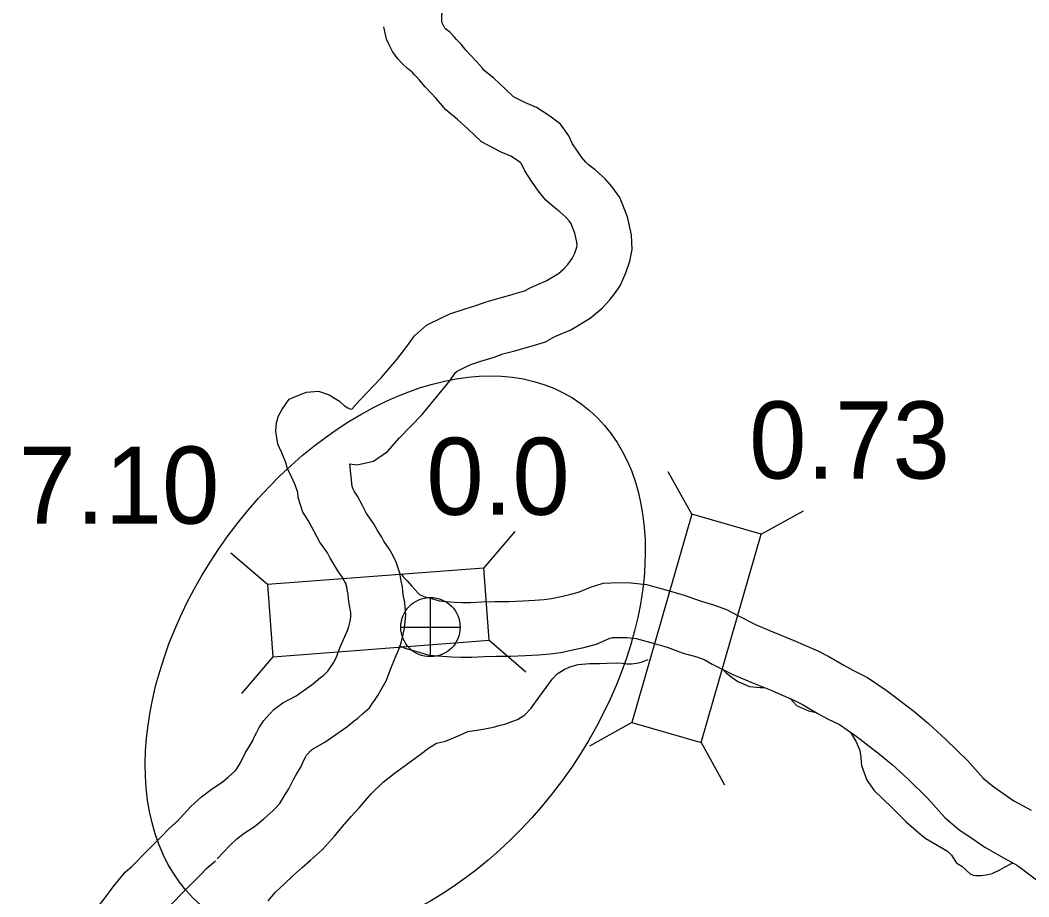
# Model space of a CAD drawing. Extents: x 0 to 3171, y 0 to 2059.
# Drawn here: x 357.4 to 467.8, y 1554.4 to 1650.4 of the extents above; entities that cross this region are included whole.
import ezdxf

# ---------------------------------------------------------------- set-up
doc = ezdxf.new("R2010")
doc.units = 0
for name, color, linetype in [('Default', 7, 'Continuous'), ('Level 10', 7, 'Continuous'), ('Level 20', 7, 'Continuous'), ('Level 25', 7, 'Continuous'), ('Level 26', 7, 'Continuous'), ('Level 58', 7, 'Continuous'), ('Level 8', 7, 'Continuous')]:
    doc.layers.add(name, color=color, linetype=linetype)

msp = doc.modelspace()

# ---------------------------------------------------------------- linework, layer by layer
at = {"layer": 'Default'}
msp.add_circle((410.95, 1647.45), 386.47, dxfattribs=at)
msp.add_circle((410.95, 1647.45), 386.47, dxfattribs=at)
msp.add_ellipse((398.44, 1580.6), major_axis=(-20.37, -27.81), ratio=0.657861, dxfattribs=at)
msp.add_ellipse((398.44, 1580.6), major_axis=(-20.37, -27.81), ratio=0.657861, dxfattribs=at)
at = {"layer": 'Level 10'}
for points in [[(403.85, 1649.56), (403.54, 1650.22), (403.54, 1651.05), (403.63, 1651.37)], [(403.85, 1649.56), (403.54, 1650.22), (403.54, 1651.05), (403.63, 1651.37)], [(393.17, 1588.22), (392.98, 1588.81), (392.91, 1588.94), (392.65, 1589.42), (392.16, 1590.15), (391.82, 1590.7), (391.29, 1591.59), (391.02, 1592.09), (390.16, 1593.27), (389.52, 1594.51), (389.1, 1595.31), (388.89, 1595.64), (388.59, 1596.12), (388.32, 1596.56), (387.82, 1598.15), (387.77, 1598.7), (387.47, 1599.55), (387.04, 1600.49), (386.6, 1601.42), (386.48, 1601.89), (386.03, 1603.05), (385.59, 1604.02), (385.37, 1605.42), (385.44, 1606.34), (385.65, 1607.1), (386, 1607.75), (386.82, 1608.94), (387.96, 1609.41), (388.7, 1609.7), (390.04, 1609.8), (391.2, 1609.41), (392.32, 1608.7), (392.87, 1608.21), (393.26, 1607.98), (393.46, 1607.88), (393.68, 1607.85), (394.51, 1608.77), (396.9, 1611.26), (398.6, 1613.29), (399.61, 1614.57), (400.55, 1615.88), (401.85, 1617.04), (403.56, 1617.87), (404.43, 1618.29), (405.99, 1618.8), (407.36, 1619.23), (408.41, 1619.61), (409.93, 1620.03), (411.25, 1620.39), (411.82, 1620.57), (412.58, 1620.8), (413.29, 1621.18), (414.95, 1621.9), (416.31, 1622.7), (416.9, 1623.2), (417.32, 1623.68), (417.64, 1624.07), (417.82, 1624.32), (418.09, 1624.93), (418.31, 1625.59), (418.35, 1625.81), (418.34, 1626.13), (418.11, 1627.12), (417.71, 1628.13), (417.48, 1628.46), (417.15, 1628.82), (416.45, 1629.46), (415.72, 1630.03), (414.94, 1630.74), (414.13, 1631.72), (413.42, 1632.71), (412.63, 1633.94), (412.25, 1634.69), (412.16, 1634.83), (411.92, 1635.01), (411.11, 1635.53), (410.03, 1635.98), (407.87, 1637.13), (406.38, 1638.52), (405.27, 1639.56), (403.99, 1640.62), (403.39, 1641.3), (402.88, 1641.9), (402.37, 1642.45), (401.71, 1643.13), (401.1, 1643.87), (400.81, 1644.19), (400.55, 1644.45), (400.31, 1644.71), (400.24, 1644.77), (399.77, 1645.14), (399.22, 1645.66), (398.71, 1646.2), (398.12, 1647.01), (397.74, 1647.81), (397.47, 1648.34), (397.19, 1649.71)], [(393.17, 1588.22), (392.98, 1588.81), (392.91, 1588.94), (392.65, 1589.42), (392.16, 1590.15), (391.82, 1590.7), (391.29, 1591.59), (391.02, 1592.09), (390.16, 1593.27), (389.52, 1594.51), (389.1, 1595.31), (388.89, 1595.64), (388.59, 1596.12), (388.32, 1596.56), (387.82, 1598.15), (387.77, 1598.7), (387.47, 1599.55), (387.04, 1600.49), (386.6, 1601.42), (386.48, 1601.89), (386.03, 1603.05), (385.59, 1604.02), (385.37, 1605.42), (385.44, 1606.34), (385.65, 1607.1), (386, 1607.75), (386.82, 1608.94), (387.96, 1609.41), (388.7, 1609.7), (390.04, 1609.8), (391.2, 1609.41), (392.32, 1608.7), (392.87, 1608.21), (393.26, 1607.98), (393.46, 1607.88), (393.68, 1607.85), (394.51, 1608.77), (396.9, 1611.26), (398.6, 1613.29), (399.61, 1614.57), (400.55, 1615.88), (401.85, 1617.04), (403.56, 1617.87), (404.43, 1618.29), (405.99, 1618.8), (407.36, 1619.23), (408.41, 1619.61), (409.93, 1620.03), (411.25, 1620.39), (411.82, 1620.57), (412.58, 1620.8), (413.29, 1621.18), (414.95, 1621.9), (416.31, 1622.7), (416.9, 1623.2), (417.32, 1623.68), (417.64, 1624.07), (417.82, 1624.32), (418.09, 1624.93), (418.31, 1625.59), (418.35, 1625.81), (418.34, 1626.13), (418.11, 1627.12), (417.71, 1628.13), (417.48, 1628.46), (417.15, 1628.82), (416.45, 1629.46), (415.72, 1630.03), (414.94, 1630.74), (414.13, 1631.72), (413.42, 1632.71), (412.63, 1633.94), (412.25, 1634.69), (412.16, 1634.83), (411.92, 1635.01), (411.11, 1635.53), (410.03, 1635.98), (407.87, 1637.13), (406.38, 1638.52), (405.27, 1639.56), (403.99, 1640.62), (403.39, 1641.3), (402.88, 1641.9), (402.37, 1642.45), (401.71, 1643.13), (401.1, 1643.87), (400.81, 1644.19), (400.55, 1644.45), (400.31, 1644.71), (400.24, 1644.77), (399.77, 1645.14), (399.22, 1645.66), (398.71, 1646.2), (398.12, 1647.01), (397.74, 1647.81), (397.47, 1648.34), (397.19, 1649.71)], [(398.98, 1589.78), (398.55, 1591.1), (398.21, 1591.76), (397.76, 1592.56), (397.2, 1593.4), (396.95, 1593.81), (396.51, 1594.55), (396.1, 1595.3), (395.28, 1596.43), (394.84, 1597.28), (394.3, 1598.32), (393.95, 1598.87), (393.83, 1599.06), (393.73, 1599.36), (393.48, 1601.84), (394.26, 1601.75), (396.04, 1602.15), (397.57, 1603.2), (398.9, 1604.69), (401.37, 1607.25), (403.26, 1609.51), (404.4, 1610.95), (405.04, 1611.84), (405.22, 1612.01), (406.18, 1612.47), (406.7, 1612.72), (407.82, 1613.09), (409.28, 1613.55), (410.22, 1613.89), (411.53, 1614.24), (412.93, 1614.63), (413.56, 1614.82), (414.9, 1615.23), (415.91, 1615.78), (417.68, 1616.54), (419.78, 1617.79), (421.11, 1618.89), (421.92, 1619.82), (422.43, 1620.46), (423.05, 1621.33), (423.69, 1622.76), (424.11, 1624.03), (424.38, 1625.33), (424.31, 1626.94), (423.86, 1628.91), (423.02, 1631.02), (422.17, 1632.21), (421.41, 1633.05), (420.32, 1634.05), (419.61, 1634.6), (419.3, 1634.89), (418.88, 1635.39), (418.38, 1636.08), (417.86, 1636.89), (417.43, 1637.78), (416.52, 1639.04), (415.36, 1639.94), (413.9, 1640.86), (412.61, 1641.41), (411.38, 1642.06), (410.47, 1642.91), (409.23, 1644.07), (408.19, 1644.93), (407.94, 1645.21), (407.37, 1645.89), (406.72, 1646.58), (406.18, 1647.14), (405.64, 1647.8), (405.16, 1648.32), (404.91, 1648.58), (404.43, 1649.11), (403.94, 1649.5), (403.85, 1649.56)], [(398.98, 1589.78), (398.55, 1591.1), (398.21, 1591.76), (397.76, 1592.56), (397.2, 1593.4), (396.95, 1593.81), (396.51, 1594.55), (396.1, 1595.3), (395.28, 1596.43), (394.84, 1597.28), (394.3, 1598.32), (393.95, 1598.87), (393.83, 1599.06), (393.73, 1599.36), (393.48, 1601.84), (394.26, 1601.75), (396.04, 1602.15), (397.57, 1603.2), (398.9, 1604.69), (401.37, 1607.25), (403.26, 1609.51), (404.4, 1610.95), (405.04, 1611.84), (405.22, 1612.01), (406.18, 1612.47), (406.7, 1612.72), (407.82, 1613.09), (409.28, 1613.55), (410.22, 1613.89), (411.53, 1614.24), (412.93, 1614.63), (413.56, 1614.82), (414.9, 1615.23), (415.91, 1615.78), (417.68, 1616.54), (419.78, 1617.79), (421.11, 1618.89), (421.92, 1619.82), (422.43, 1620.46), (423.05, 1621.33), (423.69, 1622.76), (424.11, 1624.03), (424.38, 1625.33), (424.31, 1626.94), (423.86, 1628.91), (423.02, 1631.02), (422.17, 1632.21), (421.41, 1633.05), (420.32, 1634.05), (419.61, 1634.6), (419.3, 1634.89), (418.88, 1635.39), (418.38, 1636.08), (417.86, 1636.89), (417.43, 1637.78), (416.52, 1639.04), (415.36, 1639.94), (413.9, 1640.86), (412.61, 1641.41), (411.38, 1642.06), (410.47, 1642.91), (409.23, 1644.07), (408.19, 1644.93), (407.94, 1645.21), (407.37, 1645.89), (406.72, 1646.58), (406.18, 1647.14), (405.64, 1647.8), (405.16, 1648.32), (404.91, 1648.58), (404.43, 1649.11), (403.94, 1649.5), (403.85, 1649.56)], [(378.94, 1558.58), (380.31, 1560.07), (381.09, 1560.79), (381.88, 1561.39), (383.03, 1562.13), (384.05, 1562.99), (385.06, 1563.88), (385.79, 1564.65), (386.39, 1565.65), (386.79, 1566.27), (387.3, 1567.3), (387.64, 1567.88), (388.14, 1568.72), (388.44, 1569.39), (388.62, 1569.72), (388.73, 1569.96), (388.76, 1570), (388.82, 1570.06), (389.19, 1570.47), (389.38, 1570.61), (390.74, 1571.36), (393.14, 1573.04), (393.92, 1573.7), (394.34, 1573.99), (394.85, 1574.47), (395.61, 1575.14), (396.52, 1576.48), (396.87, 1577.07), (397.44, 1578.1), (397.95, 1579.44), (398.44, 1580.6), (398.8, 1581.45), (399.09, 1582.26), (399.32, 1583.15), (399.46, 1583.9), (399.54, 1584.55), (399.6, 1585.3), (399.54, 1586.13), (399.48, 1586.67), (399.35, 1587.31), (399.28, 1587.83), (399.22, 1588.37), (399.13, 1588.85), (399.01, 1589.42), (398.98, 1589.78)], [(378.94, 1558.58), (380.31, 1560.07), (381.09, 1560.79), (381.88, 1561.39), (383.03, 1562.13), (384.05, 1562.99), (385.06, 1563.88), (385.79, 1564.65), (386.39, 1565.65), (386.79, 1566.27), (387.3, 1567.3), (387.64, 1567.88), (388.14, 1568.72), (388.44, 1569.39), (388.62, 1569.72), (388.73, 1569.96), (388.76, 1570), (388.82, 1570.06), (389.19, 1570.47), (389.38, 1570.61), (390.74, 1571.36), (393.14, 1573.04), (393.92, 1573.7), (394.34, 1573.99), (394.85, 1574.47), (395.61, 1575.14), (396.52, 1576.48), (396.87, 1577.07), (397.44, 1578.1), (397.95, 1579.44), (398.44, 1580.6), (398.8, 1581.45), (399.09, 1582.26), (399.32, 1583.15), (399.46, 1583.9), (399.54, 1584.55), (399.6, 1585.3), (399.54, 1586.13), (399.48, 1586.67), (399.35, 1587.31), (399.28, 1587.83), (399.22, 1588.37), (399.13, 1588.85), (399.01, 1589.42), (398.98, 1589.78)], [(399.08, 1589.81), (399.11, 1589.76), (399.32, 1589.49), (399.73, 1589.03), (400.22, 1588.5), (400.63, 1588.04), (400.94, 1587.7), (401.09, 1587.55), (401.11, 1587.53), (401.57, 1587.32), (402.14, 1587.16), (402.76, 1586.99), (403.26, 1586.84), (404.06, 1586.77), (404.94, 1586.71), (405.74, 1586.68), (406.68, 1586.68), (407.97, 1586.74), (409.36, 1586.78), (410.88, 1586.78), (412.41, 1586.86), (413.72, 1586.92), (414.76, 1587.01), (415.54, 1587.11), (416.59, 1587.34), (417.68, 1587.57), (418.49, 1587.79), (419.83, 1588.36), (421.19, 1588.77), (422.93, 1588.86), (424.25, 1588.81), (425.94, 1588.64), (428.31, 1587.99), (430.09, 1587.47), (431.84, 1586.84), (433.29, 1586.42), (434.72, 1585.91), (435.94, 1585.24), (437.95, 1584.22), (439.79, 1583.44), (442, 1582.55), (444.71, 1581.36), (445.91, 1580.76), (447.55, 1579.79), (448.55, 1579.27), (450.15, 1578.45), (452.18, 1577.05), (452.93, 1576.52), (455.22, 1574.75), (456.83, 1573.42), (458.75, 1571.67), (461.1, 1569.36), (462.81, 1567.43), (463.83, 1566.59), (464.98, 1565.8), (466.19, 1564.96), (468.06, 1563.91)], [(399.08, 1589.81), (399.11, 1589.76), (399.32, 1589.49), (399.73, 1589.03), (400.22, 1588.5), (400.63, 1588.04), (400.94, 1587.7), (401.09, 1587.55), (401.11, 1587.53), (401.57, 1587.32), (402.14, 1587.16), (402.76, 1586.99), (403.26, 1586.84), (404.06, 1586.77), (404.94, 1586.71), (405.74, 1586.68), (406.68, 1586.68), (407.97, 1586.74), (409.36, 1586.78), (410.88, 1586.78), (412.41, 1586.86), (413.72, 1586.92), (414.76, 1587.01), (415.54, 1587.11), (416.59, 1587.34), (417.68, 1587.57), (418.49, 1587.79), (419.83, 1588.36), (421.19, 1588.77), (422.93, 1588.86), (424.25, 1588.81), (425.94, 1588.64), (428.31, 1587.99), (430.09, 1587.47), (431.84, 1586.84), (433.29, 1586.42), (434.72, 1585.91), (435.94, 1585.24), (437.95, 1584.22), (439.79, 1583.44), (442, 1582.55), (444.71, 1581.36), (445.91, 1580.76), (447.55, 1579.79), (448.55, 1579.27), (450.15, 1578.45), (452.18, 1577.05), (452.93, 1576.52), (455.22, 1574.75), (456.83, 1573.42), (458.75, 1571.67), (461.1, 1569.36), (462.81, 1567.43), (463.83, 1566.59), (464.98, 1565.8), (466.19, 1564.96), (468.06, 1563.91)], [(374.53, 1562.65), (376.06, 1564.31), (377.23, 1565.39), (378.43, 1566.31), (379.47, 1566.98), (380.13, 1567.53), (380.88, 1568.19), (380.98, 1568.3), (381.3, 1568.83), (381.57, 1569.25), (382.01, 1570.15), (382.47, 1570.93), (382.8, 1571.49), (383.06, 1572.06), (383.27, 1572.45), (383.52, 1572.97), (384.05, 1573.73), (384.35, 1574.07), (385.14, 1574.94), (386.14, 1575.68), (387.57, 1576.46), (389.47, 1577.79), (390.29, 1578.49), (390.58, 1578.69), (390.79, 1578.89), (391.07, 1579.13), (391.47, 1579.72), (391.67, 1580.06), (391.98, 1580.62), (392.38, 1581.69), (392.92, 1582.93), (393.2, 1583.6), (393.35, 1584.04), (393.47, 1584.47), (393.53, 1584.79), (393.57, 1585.15), (393.58, 1585.32), (393.56, 1585.57), (393.54, 1585.75), (393.43, 1586.35), (393.33, 1587.07), (393.28, 1587.49), (393.24, 1587.73), (393.08, 1588.49), (393.04, 1588.85)], [(374.53, 1562.65), (376.06, 1564.31), (377.23, 1565.39), (378.43, 1566.31), (379.47, 1566.98), (380.13, 1567.53), (380.88, 1568.19), (380.98, 1568.3), (381.3, 1568.83), (381.57, 1569.25), (382.01, 1570.15), (382.47, 1570.93), (382.8, 1571.49), (383.06, 1572.06), (383.27, 1572.45), (383.52, 1572.97), (384.05, 1573.73), (384.35, 1574.07), (385.14, 1574.94), (386.14, 1575.68), (387.57, 1576.46), (389.47, 1577.79), (390.29, 1578.49), (390.58, 1578.69), (390.79, 1578.89), (391.07, 1579.13), (391.47, 1579.72), (391.67, 1580.06), (391.98, 1580.62), (392.38, 1581.69), (392.92, 1582.93), (393.2, 1583.6), (393.35, 1584.04), (393.47, 1584.47), (393.53, 1584.79), (393.57, 1585.15), (393.58, 1585.32), (393.56, 1585.57), (393.54, 1585.75), (393.43, 1586.35), (393.33, 1587.07), (393.28, 1587.49), (393.24, 1587.73), (393.08, 1588.49), (393.04, 1588.85)], [(399.02, 1581.88), (399.48, 1581.67), (400.54, 1581.38), (401.05, 1581.24), (402.11, 1580.91), (403.62, 1580.78), (404.62, 1580.72), (405.61, 1580.68), (406.82, 1580.68), (408.2, 1580.74), (409.45, 1580.78), (411.04, 1580.78), (412.7, 1580.87), (414.11, 1580.93), (415.39, 1581.04), (416.56, 1581.19), (417.86, 1581.48), (419.09, 1581.73), (420.46, 1582.11), (421.88, 1582.71), (422.23, 1582.82), (422.97, 1582.85), (423.84, 1582.82), (424.83, 1582.72), (426.69, 1582.21), (428.23, 1581.77), (429.98, 1581.13), (431.45, 1580.7), (432.26, 1580.42), (433.15, 1579.93), (435.42, 1578.78), (437.49, 1577.89), (439.68, 1577.02), (442.16, 1575.93), (443.04, 1575.49), (444.63, 1574.54), (445.79, 1573.94), (447.07, 1573.29), (448.75, 1572.13), (449.36, 1571.7), (451.47, 1570.07), (452.89, 1568.89), (454.62, 1567.31), (456.75, 1565.22), (458.63, 1563.11), (460.21, 1561.79), (461.58, 1560.86), (463, 1559.87), (465.13, 1558.68), (466.59, 1557.86), (469.09, 1555.96)], [(399.02, 1581.88), (399.48, 1581.67), (400.54, 1581.38), (401.05, 1581.24), (402.11, 1580.91), (403.62, 1580.78), (404.62, 1580.72), (405.61, 1580.68), (406.82, 1580.68), (408.2, 1580.74), (409.45, 1580.78), (411.04, 1580.78), (412.7, 1580.87), (414.11, 1580.93), (415.39, 1581.04), (416.56, 1581.19), (417.86, 1581.48), (419.09, 1581.73), (420.46, 1582.11), (421.88, 1582.71), (422.23, 1582.82), (422.97, 1582.85), (423.84, 1582.82), (424.83, 1582.72), (426.69, 1582.21), (428.23, 1581.77), (429.98, 1581.13), (431.45, 1580.7), (432.26, 1580.42), (433.15, 1579.93), (435.42, 1578.78), (437.49, 1577.89), (439.68, 1577.02), (442.16, 1575.93), (443.04, 1575.49), (444.63, 1574.54), (445.79, 1573.94), (447.07, 1573.29), (448.75, 1572.13), (449.36, 1571.7), (451.47, 1570.07), (452.89, 1568.89), (454.62, 1567.31), (456.75, 1565.22), (458.63, 1563.11), (460.21, 1561.79), (461.58, 1560.86), (463, 1559.87), (465.13, 1558.68), (466.59, 1557.86), (469.09, 1555.96)], [(358.7, 1545.08), (360.17, 1546.72), (361.57, 1548.4), (363.21, 1550.22), (365.11, 1552.35), (366.54, 1554.13), (367.56, 1555.53), (368.85, 1557.15), (369.61, 1557.79), (371.25, 1559.46), (372.81, 1561), (373.64, 1561.87), (374.73, 1562.85)], [(358.7, 1545.08), (360.17, 1546.72), (361.57, 1548.4), (363.21, 1550.22), (365.11, 1552.35), (366.54, 1554.13), (367.56, 1555.53), (368.85, 1557.15), (369.61, 1557.79), (371.25, 1559.46), (372.81, 1561), (373.64, 1561.87), (374.73, 1562.85)], [(363.17, 1541.08), (364.71, 1542.8), (366.11, 1544.47), (367.67, 1546.21), (369.69, 1548.47), (371.31, 1550.48), (372.34, 1551.89), (373.17, 1552.95), (373.69, 1553.38), (375.5, 1555.22), (377.09, 1556.79), (377.82, 1557.56), (378.74, 1558.38)], [(363.17, 1541.08), (364.71, 1542.8), (366.11, 1544.47), (367.67, 1546.21), (369.69, 1548.47), (371.31, 1550.48), (372.34, 1551.89), (373.17, 1552.95), (373.69, 1553.38), (375.5, 1555.22), (377.09, 1556.79), (377.82, 1557.56), (378.74, 1558.38)]]:
    msp.add_lwpolyline(points, dxfattribs=at)
at = {"layer": 'Level 20'}
for p, q in [((430.9, 1596.35), (428.34, 1600.97)), ((430.9, 1596.35), (428.34, 1600.97)), ((438.51, 1594.16), (443.13, 1596.71)), ((438.51, 1594.16), (443.13, 1596.71)), ((408.12, 1590.43), (411.56, 1594.43)), ((408.12, 1590.43), (411.56, 1594.43)), ((384.43, 1588.63), (380.42, 1592.07)), ((384.43, 1588.63), (380.42, 1592.07)), ((408.72, 1582.53), (412.72, 1579.09)), ((408.72, 1582.53), (412.72, 1579.09)), ((385.03, 1580.73), (381.59, 1576.72)), ((385.03, 1580.73), (381.59, 1576.72)), ((424.33, 1573.51), (419.71, 1570.95)), ((424.33, 1573.51), (419.71, 1570.95)), ((431.95, 1571.32), (434.5, 1566.7)), ((431.95, 1571.32), (434.5, 1566.7))]:
    msp.add_line(p, q, dxfattribs=at)
for points in [[(430.9, 1596.35), (424.33, 1573.51), (431.95, 1571.32), (438.51, 1594.16)], [(430.9, 1596.35), (424.33, 1573.51), (431.95, 1571.32), (438.51, 1594.16)], [(385.03, 1580.73), (408.72, 1582.53), (408.12, 1590.43), (384.43, 1588.63)], [(385.03, 1580.73), (408.72, 1582.53), (408.12, 1590.43), (384.43, 1588.63)]]:
    msp.add_lwpolyline(points, close=True, dxfattribs=at)
at = {"layer": 'Level 26'}
for p, q in [((402.29, 1580.72), (402.29, 1587.22)), ((402.29, 1580.72), (402.29, 1587.22)), ((399.04, 1583.97), (405.54, 1583.97)), ((399.04, 1583.97), (405.54, 1583.97))]:
    msp.add_line(p, q, dxfattribs=at)
msp.add_circle((402.29, 1583.97), 3.25, dxfattribs=at)
msp.add_circle((402.29, 1583.97), 3.25, dxfattribs=at)
at = {"layer": 'Level 8'}
for points in [[(384.53, 1554.01), (385.34, 1554.95), (386.3, 1555.85), (387.24, 1556.77), (388.23, 1557.63), (389.17, 1558.46), (390.48, 1559.62), (391.8, 1561.08), (392.65, 1562.12), (393.61, 1563.23), (394.5, 1564.17), (395.8, 1565.73), (397.11, 1566.99), (398.33, 1567.93), (399.66, 1568.92), (401.15, 1570.02), (402.09, 1570.7), (402.95, 1571.26), (403.94, 1571.48), (405.5, 1572.13), (406.38, 1572.53), (407.83, 1572.75), (409.21, 1573.01), (409.93, 1573.25), (410.44, 1573.35), (410.92, 1573.51), (411.82, 1573.85), (412.62, 1574.37), (413.33, 1575.08), (414.17, 1576.26), (414.95, 1577.36), (415.66, 1578.32), (416.16, 1578.84), (416.94, 1579.34), (417.55, 1579.62), (418.47, 1579.86), (419.71, 1579.97), (420.81, 1579.99), (421.64, 1580.01), (422.62, 1580.07), (423.34, 1580.01), (423.8, 1579.95), (424.32, 1579.95), (424.86, 1580.01), (425.39, 1580.13), (426.13, 1580.43), (426.14, 1580.43)], [(384.53, 1554.01), (385.34, 1554.95), (386.3, 1555.85), (387.24, 1556.77), (388.23, 1557.63), (389.17, 1558.46), (390.48, 1559.62), (391.8, 1561.08), (392.65, 1562.12), (393.61, 1563.23), (394.5, 1564.17), (395.8, 1565.73), (397.11, 1566.99), (398.33, 1567.93), (399.66, 1568.92), (401.15, 1570.02), (402.09, 1570.7), (402.95, 1571.26), (403.94, 1571.48), (405.5, 1572.13), (406.38, 1572.53), (407.83, 1572.75), (409.21, 1573.01), (409.93, 1573.25), (410.44, 1573.35), (410.92, 1573.51), (411.82, 1573.85), (412.62, 1574.37), (413.33, 1575.08), (414.17, 1576.26), (414.95, 1577.36), (415.66, 1578.32), (416.16, 1578.84), (416.94, 1579.34), (417.55, 1579.62), (418.47, 1579.86), (419.71, 1579.97), (420.81, 1579.99), (421.64, 1580.01), (422.62, 1580.07), (423.34, 1580.01), (423.8, 1579.95), (424.32, 1579.95), (424.86, 1580.01), (425.39, 1580.13), (426.13, 1580.43), (426.14, 1580.43)], [(434.33, 1579.3), (434.73, 1578.92), (435.33, 1578.44), (435.97, 1578), (437.23, 1577.48), (438.41, 1577.36), (438.85, 1577.35)], [(434.33, 1579.3), (434.73, 1578.92), (435.33, 1578.44), (435.97, 1578), (437.23, 1577.48), (438.41, 1577.36), (438.85, 1577.35)], [(441.69, 1576.15), (441.72, 1576.12), (442.38, 1575.4), (443.68, 1574.82), (444.53, 1574.62)], [(441.69, 1576.15), (441.72, 1576.12), (442.38, 1575.4), (443.68, 1574.82), (444.53, 1574.62)], [(448.3, 1572.44), (448.88, 1571.49), (449.28, 1570.57), (449.4, 1570.04), (449.5, 1568.8), (450.08, 1567.2), (450.9, 1566.08), (452.82, 1564.2), (454.38, 1562.64), (456.02, 1561.22), (456.56, 1560.82), (457.6, 1560.2), (458.9, 1559.42), (459.34, 1559)], [(448.3, 1572.44), (448.88, 1571.49), (449.28, 1570.57), (449.4, 1570.04), (449.5, 1568.8), (450.08, 1567.2), (450.9, 1566.08), (452.82, 1564.2), (454.38, 1562.64), (456.02, 1561.22), (456.56, 1560.82), (457.6, 1560.2), (458.9, 1559.42), (459.34, 1559)], [(459.34, 1559), (459.86, 1558.18), (459.94, 1558.12), (460.48, 1557.78), (461.38, 1556.96), (461.72, 1556.82), (461.98, 1556.78), (462.6, 1556.76), (463.15, 1556.83), (463.81, 1556.99), (464.63, 1557.39), (465.17, 1557.69), (465.84, 1558.05), (466.11, 1558.16)], [(459.34, 1559), (459.86, 1558.18), (459.94, 1558.12), (460.48, 1557.78), (461.38, 1556.96), (461.72, 1556.82), (461.98, 1556.78), (462.6, 1556.76), (463.15, 1556.83), (463.81, 1556.99), (464.63, 1557.39), (465.17, 1557.69), (465.84, 1558.05), (466.11, 1558.16)]]:
    msp.add_lwpolyline(points, dxfattribs=at)

# ---------------------------------------------------------------- texts
at = {"layer": 'Level 25'}
msp.add_text('0.0', height=8.448, dxfattribs=at).set_placement((401.84, 1596.27))
msp.add_text('0.0', height=8.448, dxfattribs=at).set_placement((401.84, 1596.27))
at = {"layer": 'Level 58'}
for s, p in [('0.73', (437.19, 1600.24)), ('0.73', (437.19, 1600.24)), ('7.10', (357.19, 1595.3)), ('7.10', (357.19, 1595.3))]:
    msp.add_text(s, height=8.448, dxfattribs=at).set_placement(p)

doc.saveas('drawing.dxf')
